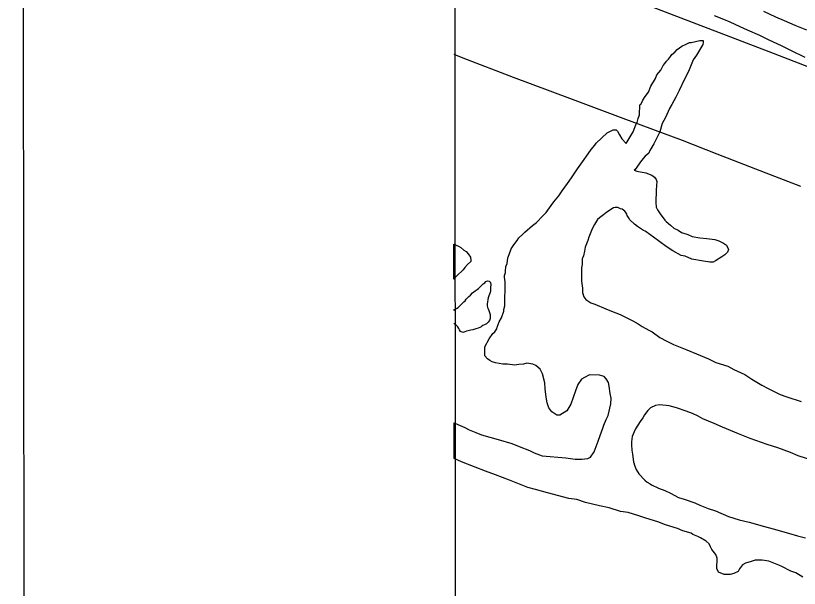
# Model space of a CAD drawing. Extents: x 3297735 to 3335592, y 670436 to 695807.
# Drawn here: x 3301069 to 3302478, y 680387 to 681417 of the extents above; entities that cross this region are included whole.
import ezdxf

# ---------------------------------------------------------------- set-up
doc = ezdxf.new("R2010")
doc.units = 0
for name, color, linetype in [('V-ANNO-SYMB', 7, 'Continuous'), ('V-GRID-FRAM', 7, 'Continuous'), ('V-ROAD-CNTR', 7, 'Continuous'), ('V-SITE-VEGE', 7, 'Continuous'), ('V-TOPO-SHOR', 7, 'Continuous')]:
    doc.layers.add(name, color=color, linetype=linetype)

msp = doc.modelspace()

# ---------------------------------------------------------------- linework, layer by layer
at = {"layer": 'V-ANNO-SYMB'}
msp.add_lwpolyline([(3301092, 671647.5), (3334175.2, 671681.1), (3334151.9, 694597.7), (3301068.7, 694564), (3301092, 671647.5)], dxfattribs=at)
at = {"layer": 'V-GRID-FRAM'}
msp.add_lwpolyline([(3301851.4, 693996.5), (3333375, 694028.6), (3333401.5, 675844.1), (3301862, 675812)], close=True, dxfattribs=at)
at = {"layer": 'V-ROAD-CNTR'}
msp.add_lwpolyline([(3301856.4, 681347.7), (3301872.7, 681341.4), (3301962.9, 681306.5), (3302064.2, 681268.5), (3302160.5, 681232.5), (3302267, 681193.1), (3302329.1, 681168.5), (3302417.4, 681134.5), (3302480, 681110.4)], dxfattribs=at)
at = {"layer": 'V-SITE-VEGE'}
for p, q in [((3302341.7, 681410.2), (3302324.9, 681416.9)), ((3302413.2, 681425), (3302434.7, 681415)), ((3302434.7, 681415), (3302450.6, 681408.3)), ((3302353.6, 681405.2), (3302341.7, 681410.2)), ((3302371.1, 681396.9), (3302353.6, 681405.2)), ((3302450.6, 681408.3), (3302469.7, 681400)), ((3302469.7, 681400), (3302490.4, 681391.6)), ((3302384.6, 681391), (3302371.1, 681396.9)), ((3302406.9, 681381), (3302384.6, 681391)), ((3302283.2, 681368.8), (3302298.5, 681372.5)), ((3302298.5, 681372.5), (3302304.9, 681372.4)), ((3302304.9, 681372.4), (3302304.9, 681368.4)), ((3302422, 681373.6), (3302406.9, 681381)), ((3302446.6, 681361.9), (3302422, 681373.6)), ((3302258.2, 681356.4), (3302266.3, 681361.8)), ((3302266.3, 681361.8), (3302274.4, 681365.7)), ((3302274.4, 681365.7), (3302280, 681368.8)), ((3302280, 681368.8), (3302283.2, 681368.8)), ((3302304, 681365.2), (3302292.5, 681346.2)), ((3302304.9, 681368.4), (3302304, 681365.2)), ((3302463.3, 681353.6), (3302446.6, 681361.9)), ((3302242.7, 681339), (3302245.9, 681343.8)), ((3302245.9, 681343.8), (3302248.4, 681346.9)), ((3302248.4, 681346.9), (3302254.1, 681351.6)), ((3302254.1, 681351.6), (3302258.2, 681356.4)), ((3302292.5, 681346.2), (3302286.7, 681337.4)), ((3302487.9, 681342), (3302463.3, 681353.6)), ((3302232.8, 681327.2), (3302236.1, 681331.1)), ((3302236.1, 681331.1), (3302238.6, 681335.1)), ((3302238.6, 681335.1), (3302242.7, 681339)), ((3302286.7, 681337.4), (3302278.3, 681316.8)), ((3302221.3, 681310.5), (3302228.7, 681319.2)), ((3302228.7, 681319.2), (3302232.8, 681327.2)), ((3302278.3, 681316.8), (3302270.9, 681301.7)), ((3302210.5, 681289.9), (3302218.8, 681304.2)), ((3302218.8, 681304.2), (3302221.3, 681310.5)), ((3302270.9, 681301.7), (3302261.7, 681282.6)), ((3302206.4, 681279.5), (3302210.5, 681289.9)), ((3302200.6, 681271.6), (3302206.4, 681279.5)), ((3302261.7, 681282.6), (3302255.9, 681270.7)), ((3302192.4, 681258.1), (3302194.8, 681262.1)), ((3302194.8, 681262.1), (3302196.5, 681265.3)), ((3302196.5, 681265.3), (3302200.6, 681271.6)), ((3302255.9, 681270.7), (3302248.4, 681257.2)), ((3302190.4, 681238.9), (3302190.7, 681256.6)), ((3302190.7, 681256.6), (3302192.4, 681258.1)), ((3302244.3, 681250), (3302236.8, 681234.1)), ((3302248.4, 681257.2), (3302244.3, 681250)), ((3302186.2, 681224.6), (3302187.9, 681231.8)), ((3302187.9, 681231.8), (3302190.4, 681238.9)), ((3302236.8, 681234.1), (3302231, 681223)), ((3302182, 681215.8), (3302184.5, 681222.2)), ((3302184.5, 681222.2), (3302186.2, 681224.6)), ((3302231, 681223), (3302226.8, 681207.8)), ((3302112.6, 681187.4), (3302132.2, 681206.3)), ((3302132.2, 681206.3), (3302142.7, 681211.7)), ((3302142.7, 681211.7), (3302148.3, 681211.6)), ((3302148.3, 681211.6), (3302150.6, 681209.2)), ((3302150.6, 681209.2), (3302154.5, 681202.7)), ((3302154.5, 681202.7), (3302158.4, 681195.4)), ((3302166.3, 681187.3), (3302178.7, 681207.9)), ((3302178.7, 681207.9), (3302182, 681215.8)), ((3302226.8, 681207.8), (3302222.6, 681199.9)), ((3302158.4, 681195.4), (3302166.3, 681187.3)), ((3302222.6, 681199.9), (3302216, 681186.4)), ((3302097.8, 681168.4), (3302103.6, 681176.3)), ((3302103.6, 681176.3), (3302110.1, 681184.2)), ((3302110.1, 681184.2), (3302112.6, 681187.4)), ((3302208.6, 681174.5), (3302206.9, 681169.7)), ((3302216, 681186.4), (3302208.6, 681174.5)), ((3302088, 681154.2), (3302097.8, 681168.4)), ((3302200.4, 681164.2), (3302193.8, 681156.3)), ((3302206.9, 681169.7), (3302200.4, 681164.2)), ((3302078.9, 681141.5), (3302088, 681154.2)), ((3302193.8, 681156.3), (3302182.3, 681140.5)), ((3302068.3, 681125.6), (3302078.9, 681141.5)), ((3302182.3, 681140.5), (3302180.7, 681138.9)), ((3302180.7, 681138.9), (3302185.5, 681137.2)), ((3302185.5, 681137.2), (3302201.4, 681134.6)), ((3302201.4, 681134.6), (3302212.6, 681130.4)), ((3302060.9, 681115.4), (3302068.3, 681125.6)), ((3302212.6, 681130.4), (3302217.3, 681126.3)), ((3302217.3, 681126.3), (3302220.5, 681122.2)), ((3302220.5, 681122.2), (3302221.2, 681119)), ((3302221.2, 681119), (3302221.1, 681111.8)), ((3302051, 681101.9), (3302060.9, 681115.4)), ((3302221.1, 681111.8), (3302220.1, 681103)), ((3302036.2, 681082.1), (3302045.3, 681093.2)), ((3302045.3, 681093.2), (3302051, 681101.9)), ((3302220.1, 681103), (3302219.8, 681081.3)), ((3302022.3, 681063.1), (3302031.3, 681075.8)), ((3302031.3, 681075.8), (3302036.2, 681082.1)), ((3302219.8, 681081.3), (3302220.4, 681072.5)), ((3302016.6, 681056.8), (3302022.3, 681063.1)), ((3302131.3, 681063.6), (3302125.6, 681058.9)), ((3302143.5, 681071.4), (3302131.3, 681063.6)), ((3302146.7, 681072.2), (3302143.5, 681071.4)), ((3302151.5, 681072.1), (3302146.7, 681072.2)), ((3302156.2, 681069.6), (3302151.5, 681072.1)), ((3302159.4, 681068.8), (3302156.2, 681069.6)), ((3302164.2, 681065.5), (3302159.4, 681068.8)), ((3302165.7, 681063), (3302164.2, 681065.5)), ((3302167.3, 681059.8), (3302165.7, 681063)), ((3302220.4, 681072.5), (3302222.7, 681067.7)), ((3302222.7, 681067.7), (3302227.4, 681060.4)), ((3302005.1, 681045), (3302016.6, 681056.8)), ((3302115, 681050.3), (3302109.3, 681041.6)), ((3302118.3, 681053.5), (3302115, 681050.3)), ((3302125.6, 681058.9), (3302118.3, 681053.5)), ((3302168.1, 681057.4), (3302167.3, 681059.8)), ((3302170.4, 681054.2), (3302168.1, 681057.4)), ((3302172.7, 681050.1), (3302170.4, 681054.2)), ((3302181.4, 681041.9), (3302172.7, 681050.1)), ((3302227.4, 681060.4), (3302236, 681049)), ((3302236, 681049), (3302238.4, 681046.6)), ((3301984, 681027.7), (3301997.8, 681039.5)), ((3301997.8, 681039.5), (3302005.1, 681045)), ((3302105.1, 681033.6), (3302099.3, 681018.5)), ((3302109.3, 681041.6), (3302105.1, 681033.6)), ((3302186.9, 681037.8), (3302181.4, 681041.9)), ((3302197.2, 681030.4), (3302186.9, 681037.8)), ((3302238.4, 681046.6), (3302246.3, 681040)), ((3302246.3, 681040), (3302251.8, 681035.1)), ((3302251.8, 681035.1), (3302259.8, 681031)), ((3301973.4, 681017.5), (3301980.7, 681023.8)), ((3301980.7, 681023.8), (3301984, 681027.7)), ((3302200.4, 681029.6), (3302197.2, 681030.4)), ((3302202, 681028), (3302200.4, 681029.6)), ((3302215.5, 681018.9), (3302202, 681028)), ((3302238.4, 681001.7), (3302215.5, 681018.9)), ((3302259.8, 681031), (3302266.1, 681026.8)), ((3302266.1, 681026.8), (3302277.3, 681023.4)), ((3302277.3, 681023.4), (3302285.2, 681020.1)), ((3302285.2, 681020.1), (3302298.8, 681017.5)), ((3301856.7, 680943.4), (3301856.6, 681006.2)), ((3301856.6, 681006.2), (3301865, 681002.5)), ((3301959.5, 680997.7), (3301964.4, 681004.8)), ((3301964.4, 681004.8), (3301970.1, 681012.7)), ((3301970.1, 681012.7), (3301973.4, 681017.5)), ((3302097.6, 681012.9), (3302092.5, 681001)), ((3302099.3, 681018.5), (3302097.6, 681012.9)), ((3302298.8, 681017.5), (3302311.6, 681016.4)), ((3302311.6, 681016.4), (3302326, 681014.6)), ((3302326, 681014.6), (3302333.2, 681012.1)), ((3302333.2, 681012.1), (3302341.1, 681007.9)), ((3302341.1, 681007.9), (3302346.7, 681004.6)), ((3301865, 681002.5), (3301868.9, 681000.1)), ((3301868.9, 681000.1), (3301874.5, 680995.2)), ((3301874.5, 680995.2), (3301878.4, 680992.7)), ((3301878.4, 680992.7), (3301882.4, 680988.6)), ((3301956.1, 680987.3), (3301959.5, 680997.7)), ((3302091.6, 680993.8), (3302089.9, 680985)), ((3302092.5, 681001), (3302091.6, 680993.8)), ((3302250.3, 680994.3), (3302238.4, 681001.7)), ((3302265.4, 680986), (3302250.3, 680994.3)), ((3302348.8, 680991.8), (3302343.9, 680987)), ((3302346.7, 681004.6), (3302350.5, 680996.5)), ((3302350.5, 680996.5), (3302348.8, 680991.8)), ((3301882.4, 680988.6), (3301886.3, 680982.9)), ((3301886.3, 680982.9), (3301887, 680977.3)), ((3301887, 680977.3), (3301886.9, 680974.9)), ((3301952.6, 680971.4), (3301953.6, 680981.8)), ((3301953.6, 680981.8), (3301956.1, 680987.3)), ((3302087.4, 680979.5), (3302087.2, 680969.8)), ((3302089.9, 680985), (3302087.4, 680979.5)), ((3302272.6, 680984.3), (3302265.4, 680986)), ((3302284.5, 680979.2), (3302272.6, 680984.3)), ((3302305.3, 680975.7), (3302284.5, 680979.2)), ((3302338.3, 680983.1), (3302326.9, 680976.1)), ((3302343.9, 680987), (3302338.3, 680983.1)), ((3301876.3, 680963.9), (3301873, 680959.9)), ((3301881.2, 680969.4), (3301876.3, 680963.9)), ((3301886.9, 680974.9), (3301881.2, 680969.4)), ((3301949.1, 680957.8), (3301950.1, 680965.8)), ((3301950.1, 680965.8), (3301952.6, 680971.4)), ((3302086.3, 680963.4), (3302085.9, 680939.4)), ((3302087.2, 680969.8), (3302086.3, 680963.4)), ((3302316.5, 680973.9), (3302305.3, 680975.7)), ((3302322.9, 680973.8), (3302316.5, 680973.9)), ((3302326.9, 680976.1), (3302322.9, 680973.8)), ((3301861.6, 680948.9), (3301856.7, 680943.4)), ((3301873, 680959.9), (3301861.6, 680948.9)), ((3301947.3, 680946.6), (3301947.4, 680949.8)), ((3301947.4, 680949.8), (3301949.1, 680955.4)), ((3301949.1, 680955.4), (3301949.1, 680957.8)), ((3301948.8, 680938.6), (3301947.3, 680946.6)), ((3301948.1, 680895.3), (3301948.8, 680938.6)), ((3302085.9, 680939.4), (3302088.1, 680927.3)), ((3302088.1, 680927.3), (3302087.9, 680919.3)), ((3302087.9, 680919.3), (3302090.2, 680911.3)), ((3302090.2, 680911.3), (3302094.1, 680906.4)), ((3302094.1, 680906.4), (3302102.8, 680900.6)), ((3301946.3, 680888.9), (3301948.1, 680895.3)), ((3302102.8, 680900.6), (3302110, 680898.1)), ((3302110, 680898.1), (3302129.9, 680889.8)), ((3301942.1, 680873.8), (3301946.3, 680885.7)), ((3301946.3, 680885.7), (3301946.3, 680888.9)), ((3302129.9, 680889.8), (3302140.2, 680885.6)), ((3302140.2, 680885.6), (3302155.4, 680879.7)), ((3302155.4, 680879.7), (3302164.9, 680874.7)), ((3301934.6, 680857.1), (3301937.9, 680866.6)), ((3301937.9, 680866.6), (3301942.1, 680873.8)), ((3302164.9, 680874.7), (3302178.4, 680868.1)), ((3302178.4, 680868.1), (3302187.9, 680863.1)), ((3301930.4, 680848.3), (3301933.7, 680853.9)), ((3301933.7, 680853.9), (3301934.6, 680857.1)), ((3302187.9, 680863.1), (3302195.1, 680858.2)), ((3302195.1, 680858.2), (3302207, 680851.6)), ((3302207, 680851.6), (3302213.3, 680848.2)), ((3301919.8, 680835.7), (3301926.4, 680845.2)), ((3301926.4, 680845.2), (3301930.4, 680848.3)), ((3302213.3, 680848.2), (3302226.8, 680838.4)), ((3302226.8, 680838.4), (3302239.5, 680831.8)), ((3301912.3, 680821.4), (3301919.8, 680835.7)), ((3302239.5, 680831.8), (3302251.4, 680825.9)), ((3302251.4, 680825.9), (3302275.3, 680815.9)), ((3301912, 680805.4), (3301912.3, 680821.4)), ((3302275.3, 680815.9), (3302292.8, 680809.2)), ((3302292.8, 680809.2), (3302314.3, 680800)), ((3301916.8, 680799.7), (3301912, 680805.4)), ((3301921.5, 680797.2), (3301916.8, 680799.7)), ((3301925.5, 680794.7), (3301921.5, 680797.2)), ((3301931.1, 680793), (3301925.5, 680794.7)), ((3302314.3, 680800), (3302327.8, 680793.4)), ((3301944.6, 680790.4), (3301931.1, 680793)), ((3301952.7, 680790.2), (3301944.6, 680790.4)), ((3301966.2, 680788.4), (3301952.7, 680790.2)), ((3301973.5, 680789.9), (3301966.2, 680788.4)), ((3301981.5, 680790.6), (3301973.5, 680789.9)), ((3301987.9, 680792), (3301981.5, 680790.6)), ((3301998.3, 680790.3), (3301987.9, 680792)), ((3302003.9, 680787.8), (3301998.3, 680790.3)), ((3302011.8, 680781.2), (3302003.9, 680787.8)), ((3302015.7, 680773.1), (3302011.8, 680781.2)), ((3302327.8, 680793.4), (3302349.3, 680786.6)), ((3302349.3, 680786.6), (3302359.6, 680780.8)), ((3302359.6, 680780.8), (3302379.5, 680771.6)), ((3302020.2, 680757), (3302015.7, 680773.1)), ((3302091.7, 680766.2), (3302086, 680763.1)), ((3302100.6, 680770.9), (3302091.7, 680766.2)), ((3302118.2, 680770.6), (3302100.6, 680770.9)), ((3302127, 680768), (3302118.2, 680770.6)), ((3302130.1, 680763.9), (3302127, 680768)), ((3302379.5, 680771.6), (3302392.2, 680763.4)), ((3302020.8, 680745.8), (3302020.2, 680757)), ((3302079.4, 680753.6), (3302075.2, 680742.4)), ((3302086, 680763.1), (3302079.4, 680753.6)), ((3302134.8, 680757.4), (3302130.1, 680763.9)), ((3302135.5, 680751), (3302134.8, 680757.4)), ((3302392.2, 680763.4), (3302410.4, 680752.7)), ((3302410.4, 680752.7), (3302421.5, 680746.9)), ((3302022.2, 680731.3), (3302020.8, 680745.8)), ((3302075.2, 680742.4), (3302066.8, 680718.5)), ((3302137.7, 680737.4), (3302135.5, 680751)), ((3302139.1, 680729.3), (3302137.7, 680737.4)), ((3302421.5, 680746.9), (3302443, 680736.1)), ((3302024.4, 680720.9), (3302022.2, 680731.3)), ((3302138.9, 680718.9), (3302139.1, 680729.3)), ((3302443, 680736.1), (3302454.9, 680731.9)), ((3302454.9, 680731.9), (3302481.2, 680723.4)), ((3302027.4, 680712), (3302024.4, 680720.9)), ((3302032.9, 680704.7), (3302027.4, 680712)), ((3302066.8, 680718.5), (3302059.4, 680706.7)), ((3302133.8, 680698.2), (3302138.9, 680718.9)), ((3302210.2, 680712.1), (3302205.3, 680707.3)), ((3302219, 680715.9), (3302210.2, 680712.1)), ((3302227.1, 680717.4), (3302219, 680715.9)), ((3302243.9, 680715.5), (3302227.1, 680717.4)), ((3302256.6, 680712.1), (3302243.9, 680715.5)), ((3302274.2, 680706.1), (3302256.6, 680712.1)), ((3302041.6, 680698.9), (3302032.9, 680704.7)), ((3302047.2, 680698.8), (3302041.6, 680698.9)), ((3302059.4, 680706.7), (3302047.2, 680698.8)), ((3302130.4, 680691), (3302133.8, 680698.2)), ((3302199.5, 680699.4), (3302196.2, 680693.9)), ((3302205.3, 680707.3), (3302199.5, 680699.4)), ((3302285.3, 680701.9), (3302274.2, 680706.1)), ((3302295.6, 680697), (3302285.3, 680701.9)), ((3302304.4, 680692), (3302295.6, 680697)), ((3301856.8, 680620.6), (3301856.8, 680684.8)), ((3301856.8, 680684.8), (3301863.4, 680682)), ((3301863.4, 680682), (3301876.1, 680676.2)), ((3302126.3, 680680.7), (3302130.4, 680691)), ((3302191.3, 680687.5), (3302183.1, 680674.1)), ((3302196.2, 680693.9), (3302191.3, 680687.5)), ((3302324.3, 680683.6), (3302304.4, 680692)), ((3302339.4, 680677), (3302324.3, 680683.6)), ((3301876.1, 680676.2), (3301884.1, 680672)), ((3301884.1, 680672), (3301896, 680667.8)), ((3301896, 680667.8), (3301906.4, 680663.6)), ((3302119.5, 680662.3), (3302124.6, 680675.1)), ((3302124.6, 680675.1), (3302126.3, 680680.7)), ((3302180.6, 680668.5), (3302177.2, 680660.5)), ((3302183.1, 680674.1), (3302180.6, 680668.5)), ((3302368, 680665.2), (3302339.4, 680677)), ((3301906.4, 680663.6), (3301935.9, 680655.1)), ((3301935.9, 680655.1), (3301960.6, 680647.5)), ((3302116.1, 680652), (3302119.5, 680662.3)), ((3302177.2, 680660.5), (3302176.2, 680650.9)), ((3302389.5, 680656.9), (3302368, 680665.2)), ((3302419.8, 680645.9), (3302389.5, 680656.9)), ((3301960.6, 680647.5), (3301974.1, 680642.4)), ((3301974.1, 680642.4), (3301992.4, 680634.9)), ((3302110.3, 680637.6), (3302116.1, 680652)), ((3302176.2, 680650.9), (3302176.1, 680645.3)), ((3302176.1, 680645.3), (3302176.8, 680635.7)), ((3302438.9, 680640), (3302419.8, 680645.9)), ((3302462, 680631.6), (3302438.9, 680640)), ((3301992.4, 680634.9), (3302001.2, 680630.7)), ((3302001.2, 680630.7), (3302015.5, 680625.7)), ((3302015.5, 680625.7), (3302057.9, 680621.7)), ((3302102, 680623.4), (3302108.6, 680632.9)), ((3302108.6, 680632.9), (3302110.3, 680637.6)), ((3302176.8, 680635.7), (3302177.5, 680628.5)), ((3302177.5, 680628.5), (3302179.6, 680614.8)), ((3302475.5, 680625.7), (3302462, 680631.6)), ((3302501.8, 680617.2), (3302475.5, 680625.7)), ((3301870.3, 680614.6), (3301856.8, 680620.6)), ((3301895, 680605.3), (3301870.3, 680614.6)), ((3302057.9, 680621.7), (3302074.7, 680619.8)), ((3302074.7, 680619.8), (3302086.7, 680619.6)), ((3302086.7, 680619.6), (3302097.2, 680621)), ((3302097.2, 680621), (3302102, 680623.4)), ((3302179.6, 680614.8), (3302181.9, 680606.8)), ((3301913.3, 680597.8), (3301895, 680605.3)), ((3301931.6, 680591.1), (3301913.3, 680597.8)), ((3302181.9, 680606.8), (3302184.2, 680601.1)), ((3302184.2, 680601.1), (3302188.9, 680593)), ((3301956.3, 680581.8), (3301931.6, 680591.1)), ((3302188.9, 680593), (3302199.9, 680581.6)), ((3301977.7, 680573.4), (3301956.3, 680581.8)), ((3301989.7, 680568.4), (3301977.7, 680573.4)), ((3302003.2, 680565), (3301989.7, 680568.4)), ((3302199.9, 680581.6), (3302203.8, 680578.3)), ((3302203.8, 680578.3), (3302209.4, 680575)), ((3302209.4, 680575), (3302211.8, 680573.4)), ((3302211.8, 680573.4), (3302224.5, 680567.6)), ((3302024.8, 680559), (3302003.2, 680565)), ((3302063.1, 680548.7), (3302024.8, 680559)), ((3302224.5, 680567.6), (3302235.6, 680563.4)), ((3302235.6, 680563.4), (3302246, 680558.4)), ((3302246, 680558.4), (3302260.3, 680550.9)), ((3302077.5, 680546.9), (3302063.1, 680548.7)), ((3302093.4, 680541.8), (3302077.5, 680546.9)), ((3302118.1, 680535.7), (3302093.4, 680541.8)), ((3302260.3, 680550.9), (3302270.6, 680547.5)), ((3302270.6, 680547.5), (3302289.7, 680540.8)), ((3302289.7, 680540.8), (3302298.5, 680536.6)), ((3302135.7, 680532.2), (3302118.1, 680535.7)), ((3302156.4, 680525.5), (3302135.7, 680532.2)), ((3302298.5, 680536.6), (3302313.6, 680530.7)), ((3302313.6, 680530.7), (3302327.2, 680526.5)), ((3302327.2, 680526.5), (3302350.2, 680516.5)), ((3302170, 680523.6), (3302156.4, 680525.5)), ((3302189.2, 680517.7), (3302170, 680523.6)), ((3302201.9, 680513.4), (3302189.2, 680517.7)), ((3302223.4, 680506.7), (3302201.9, 680513.4)), ((3302350.2, 680516.5), (3302369.4, 680510.5)), ((3302237, 680501.6), (3302223.4, 680506.7)), ((3302258.5, 680494.8), (3302237, 680501.6)), ((3302369.4, 680510.5), (3302387.7, 680506.2)), ((3302387.7, 680506.2), (3302414.8, 680498.5)), ((3302414.8, 680498.5), (3302430.8, 680494.3)), ((3302268, 680490.7), (3302258.5, 680494.8)), ((3302283.2, 680486.4), (3302268, 680490.7)), ((3302286.3, 680483.9), (3302283.2, 680486.4)), ((3302295.1, 680480.6), (3302286.3, 680483.9)), ((3302430.8, 680494.3), (3302457.9, 680486.6)), ((3302457.9, 680486.6), (3302474.6, 680481.5)), ((3302299.9, 680478.1), (3302295.1, 680480.6)), ((3302310.2, 680472.3), (3302299.9, 680478.1)), ((3302315.7, 680467.4), (3302310.2, 680472.3)), ((3302474.6, 680481.5), (3302489, 680478)), ((3302318, 680461.7), (3302315.7, 680467.4)), ((3302320.3, 680456.9), (3302318, 680461.7)), ((3302327.4, 680448), (3302320.3, 680456.9)), ((3302329.7, 680441.5), (3302327.4, 680448)), ((3302329.4, 680423.1), (3302329.7, 680441.5)), ((3302375.2, 680429.5), (3302370.2, 680422.4)), ((3302380.8, 680432.6), (3302375.2, 680429.5)), ((3302391.3, 680435.6), (3302380.8, 680432.6)), ((3302398.5, 680437.9), (3302391.3, 680435.6)), ((3302410.6, 680437.7), (3302398.5, 680437.9)), ((3302422.6, 680435.9), (3302410.6, 680437.7)), ((3302440.9, 680429.2), (3302422.6, 680435.9)), ((3302446.4, 680426.7), (3302440.9, 680429.2)), ((3302332.5, 680416.6), (3302329.4, 680423.1)), ((3302342.8, 680412.4), (3302332.5, 680416.6)), ((3302359.7, 680413.7), (3302353.2, 680412.2)), ((3302367.7, 680417.6), (3302359.7, 680413.7)), ((3302370.2, 680422.4), (3302367.7, 680417.6)), ((3302462.3, 680418.4), (3302446.4, 680426.7)), ((3302471.1, 680415), (3302462.3, 680418.4)), ((3302483.8, 680407.6), (3302471.1, 680415)), ((3302353.2, 680412.2), (3302342.8, 680412.4))]:
    msp.add_line(p, q, dxfattribs=at)
at = {"layer": 'V-TOPO-SHOR'}
for points in [[(3304379.7, 680585.8), (3304206.5, 680654), (3304016.2, 680730.8), (3303778.9, 680823.5), (3303548.3, 680912), (3303325.9, 681000.3), (3303138.3, 681072.2), (3302911.9, 681161.3), (3302690.2, 681248.9), (3302423.5, 681351.7), (3302244.7, 681420.1), (3302021.7, 681506.3), (3301856.3, 681574.6)], [(3301856.7, 680886.9), (3301857.8, 680888.6), (3301861, 680890.4), (3301864.1, 680892.2), (3301867.3, 680895.2), (3301871.7, 680899.5), (3301874.2, 680902.5), (3301876.7, 680904.4), (3301878.6, 680907.4), (3301881.2, 680909.9), (3301883.7, 680912.3), (3301886.2, 680914.7), (3301890, 680918.4), (3301892.5, 680920.2), (3301895, 680922), (3301898.2, 680924.5), (3301900.7, 680926.3), (3301903.8, 680929.3), (3301907, 680932.4), (3301909.5, 680934.8), (3301912, 680936.6), (3301913.9, 680939.1), (3301917, 680940.2), (3301920.1, 680939.6), (3301922.6, 680937.1), (3301923.1, 680932.7), (3301922.4, 680929), (3301922.4, 680925.9), (3301922.3, 680922.2), (3301921.6, 680919.1), (3301919.7, 680913.5), (3301918.4, 680909.8), (3301917.7, 680906.8), (3301917, 680901.8), (3301916.3, 680898.7), (3301916.3, 680895.6), (3301916.8, 680892.5), (3301918, 680889.7), (3301919.2, 680886.9), (3301920.4, 680883.1), (3301921.9, 680879.7), (3301922.1, 680876.3), (3301921.7, 680872.3), (3301920.4, 680868.6), (3301918.5, 680865.8), (3301915.4, 680863.1), (3301911.9, 680861), (3301908.8, 680859.8), (3301906.9, 680858.6), (3301905.4, 680857.4), (3301903.2, 680856.2), (3301900.4, 680855.3), (3301896.3, 680853.8), (3301890.4, 680852.3), (3301887, 680851.5), (3301882.3, 680850.3), (3301879.5, 680849.7), (3301876.4, 680848.6), (3301872.6, 680847.4), (3301868.3, 680849.3), (3301866.5, 680851.8), (3301865.6, 680854.6), (3301863.5, 680857.2), (3301860.8, 680860.3), (3301856.8, 680862.9), (3301856.7, 680862.9)]]:
    msp.add_lwpolyline(points, dxfattribs=at)

doc.saveas('drawing.dxf')
